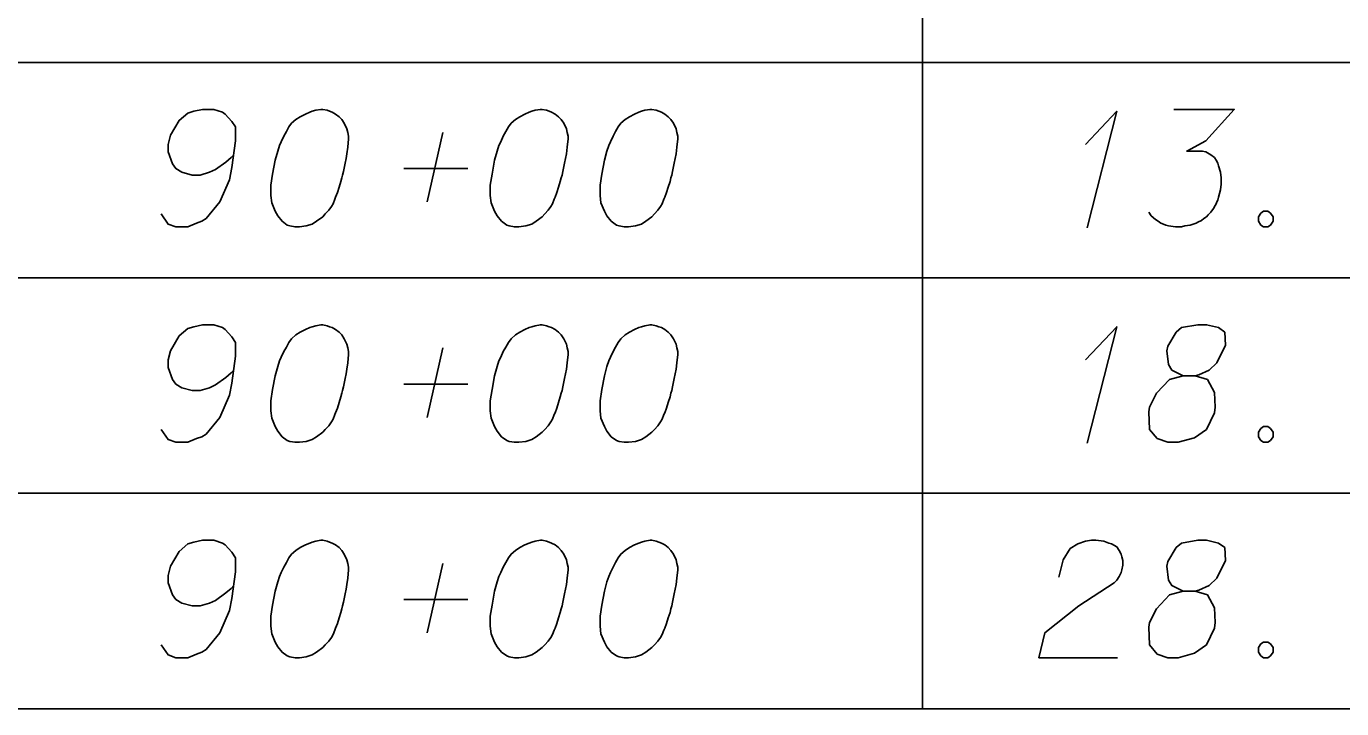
# Model space of a CAD drawing. Extents: x 2074207 to 2076812, y 516372 to 523312.
# Drawn here: x 2076345.6 to 2076399.3, y 519619.2 to 519647.1 of the extents above; entities that cross this region are included whole.
import ezdxf

# ---------------------------------------------------------------- set-up
doc = ezdxf.new("R2010")
doc.units = 0
for name, color, linetype in [('Prop DirtTable_ Soil Test Results - Outline (Major)', 7, 'Continuous'), ('Prop DirtTable_ Soil Test Results - Outline (Minor)', 7, 'Continuous'), ('Prop DirtTable_ Soil Test Results - Tx (Sample Data)', 7, 'Continuous')]:
    doc.layers.add(name, color=color, linetype=linetype)

msp = doc.modelspace()

# ---------------------------------------------------------------- linework, layer by layer
at = {"layer": 'Prop DirtTable_ Soil Test Results - Outline (Major)'}
msp.add_line((2076260.609, 519619.21), (2076811.903, 519619.21), dxfattribs=at)
at = {"layer": 'Prop DirtTable_ Soil Test Results - Outline (Minor)'}
for p, q in [((2076382.2, 519654.41), (2076382.2, 519645.61)), ((2076260.609, 519645.61), (2076811.903, 519645.61)), ((2076260.609, 519645.61), (2076811.903, 519645.61)), ((2076382.2, 519645.61), (2076382.2, 519636.81)), ((2076260.609, 519636.81), (2076811.903, 519636.81)), ((2076260.609, 519636.81), (2076811.903, 519636.81)), ((2076382.2, 519636.81), (2076382.2, 519628.01)), ((2076260.609, 519628.01), (2076811.903, 519628.01)), ((2076260.609, 519628.01), (2076811.903, 519628.01)), ((2076382.2, 519628.01), (2076382.2, 519619.21)), ((2076260.609, 519619.21), (2076811.903, 519619.21))]:
    msp.add_line(p, q, dxfattribs=at)
at = {"layer": 'Prop DirtTable_ Soil Test Results - Tx (Sample Data)'}
for points in [[(2076351.116, 519639.42), (2076351.398, 519639.004), (2076351.715, 519638.891), (2076352.209, 519638.891), (2076352.562, 519639.042), (2076352.774, 519639.118), (2076352.95, 519639.231), (2076353.514, 519639.911), (2076353.902, 519640.818), (2076354.008, 519641.31), (2076354.149, 519642.406), (2076354.149, 519642.973), (2076354.008, 519643.2), (2076353.726, 519643.502), (2076353.62, 519643.578), (2076353.267, 519643.691), (2076352.809, 519643.691), (2076352.456, 519643.615), (2076352.209, 519643.54), (2076351.856, 519643.237), (2076351.504, 519642.633), (2076351.398, 519642.255), (2076351.398, 519641.952), (2076351.574, 519641.461), (2076351.715, 519641.272), (2076351.962, 519641.121), (2076352.386, 519641.007), (2076352.703, 519641.007), (2076353.091, 519641.121), (2076353.338, 519641.234), (2076353.761, 519641.537), (2076353.973, 519641.726), (2076354.079, 519641.839)], [(2076357.712, 519643.691), (2076357.642, 519643.691), (2076357.43, 519643.653), (2076357.289, 519643.615), (2076357.183, 519643.578), (2076357.007, 519643.502), (2076356.795, 519643.389), (2076356.619, 519643.275), (2076356.442, 519643.124), (2076356.336, 519642.973), (2076356.231, 519642.784), (2076356.125, 519642.595), (2076356.019, 519642.368), (2076355.948, 519642.217), (2076355.878, 519641.99), (2076355.772, 519641.612), (2076355.666, 519641.045), (2076355.596, 519640.592), (2076355.596, 519640.176), (2076355.631, 519639.874), (2076355.772, 519639.533), (2076355.878, 519639.344), (2076356.054, 519639.118), (2076356.266, 519638.967), (2076356.372, 519638.929), (2076356.583, 519638.891), (2076356.76, 519638.891), (2076357.042, 519638.929), (2076357.289, 519639.004), (2076357.465, 519639.118), (2076357.712, 519639.307), (2076357.818, 519639.42), (2076357.959, 519639.571), (2076358.065, 519639.722), (2076358.135, 519639.836), (2076358.206, 519640.025), (2076358.241, 519640.1), (2076358.312, 519640.289), (2076358.382, 519640.516), (2076358.453, 519640.743), (2076358.488, 519640.894), (2076358.523, 519641.007), (2076358.559, 519641.159), (2076358.629, 519641.499), (2076358.665, 519641.688), (2076358.7, 519641.877), (2076358.735, 519642.141), (2076358.77, 519642.481), (2076358.77, 519642.595), (2076358.735, 519642.746), (2076358.7, 519642.897), (2076358.594, 519643.124), (2076358.488, 519643.275), (2076358.382, 519643.389), (2076358.241, 519643.502), (2076358.1, 519643.578), (2076357.994, 519643.615), (2076357.889, 519643.653), (2076357.712, 519643.691)], [(2076366.672, 519643.691), (2076366.602, 519643.691), (2076366.39, 519643.653), (2076366.249, 519643.615), (2076366.143, 519643.578), (2076365.967, 519643.502), (2076365.755, 519643.389), (2076365.579, 519643.275), (2076365.402, 519643.124), (2076365.296, 519642.973), (2076365.191, 519642.784), (2076365.085, 519642.595), (2076364.979, 519642.368), (2076364.908, 519642.217), (2076364.838, 519641.99), (2076364.732, 519641.612), (2076364.626, 519641.045), (2076364.556, 519640.592), (2076364.556, 519640.176), (2076364.591, 519639.874), (2076364.732, 519639.533), (2076364.838, 519639.344), (2076365.014, 519639.118), (2076365.226, 519638.967), (2076365.332, 519638.929), (2076365.543, 519638.891), (2076365.72, 519638.891), (2076366.002, 519638.929), (2076366.249, 519639.004), (2076366.425, 519639.118), (2076366.672, 519639.307), (2076366.778, 519639.42), (2076366.919, 519639.571), (2076367.025, 519639.722), (2076367.095, 519639.836), (2076367.166, 519640.025), (2076367.201, 519640.1), (2076367.272, 519640.289), (2076367.342, 519640.516), (2076367.413, 519640.743), (2076367.448, 519640.894), (2076367.483, 519641.007), (2076367.519, 519641.159), (2076367.589, 519641.499), (2076367.625, 519641.688), (2076367.66, 519641.877), (2076367.695, 519642.141), (2076367.73, 519642.481), (2076367.73, 519642.595), (2076367.695, 519642.746), (2076367.66, 519642.897), (2076367.554, 519643.124), (2076367.448, 519643.275), (2076367.342, 519643.389), (2076367.201, 519643.502), (2076367.06, 519643.578), (2076366.954, 519643.615), (2076366.849, 519643.653), (2076366.672, 519643.691)], [(2076371.152, 519643.691), (2076371.082, 519643.691), (2076370.87, 519643.653), (2076370.729, 519643.615), (2076370.623, 519643.578), (2076370.447, 519643.502), (2076370.235, 519643.389), (2076370.059, 519643.275), (2076369.882, 519643.124), (2076369.776, 519642.973), (2076369.671, 519642.784), (2076369.565, 519642.595), (2076369.459, 519642.368), (2076369.388, 519642.217), (2076369.318, 519641.99), (2076369.212, 519641.612), (2076369.106, 519641.045), (2076369.036, 519640.592), (2076369.036, 519640.176), (2076369.071, 519639.874), (2076369.212, 519639.533), (2076369.318, 519639.344), (2076369.494, 519639.118), (2076369.706, 519638.967), (2076369.812, 519638.929), (2076370.023, 519638.891), (2076370.2, 519638.891), (2076370.482, 519638.929), (2076370.729, 519639.004), (2076370.905, 519639.118), (2076371.152, 519639.307), (2076371.258, 519639.42), (2076371.399, 519639.571), (2076371.505, 519639.722), (2076371.575, 519639.836), (2076371.646, 519640.025), (2076371.681, 519640.1), (2076371.752, 519640.289), (2076371.822, 519640.516), (2076371.893, 519640.743), (2076371.928, 519640.894), (2076371.963, 519641.007), (2076371.999, 519641.159), (2076372.069, 519641.499), (2076372.105, 519641.688), (2076372.14, 519641.877), (2076372.175, 519642.141), (2076372.21, 519642.481), (2076372.21, 519642.595), (2076372.175, 519642.746), (2076372.14, 519642.897), (2076372.034, 519643.124), (2076371.928, 519643.275), (2076371.822, 519643.389), (2076371.681, 519643.502), (2076371.54, 519643.578), (2076371.434, 519643.615), (2076371.329, 519643.653), (2076371.152, 519643.691)], [(2076388.86, 519642.255), (2076390.13, 519643.615), (2076388.931, 519638.853)], [(2076392.459, 519643.691), (2076394.928, 519643.691), (2076393.764, 519642.406), (2076392.988, 519641.99), (2076393.623, 519641.99), (2076393.764, 519641.952), (2076393.834, 519641.915), (2076393.905, 519641.877), (2076393.975, 519641.839), (2076394.117, 519641.726), (2076394.187, 519641.612), (2076394.258, 519641.499), (2076394.293, 519641.385), (2076394.363, 519641.121), (2076394.399, 519640.894), (2076394.399, 519640.781), (2076394.399, 519640.63), (2076394.363, 519640.403), (2076394.328, 519640.252), (2076394.293, 519640.1), (2076394.258, 519639.987), (2076394.222, 519639.911), (2076394.187, 519639.836), (2076394.152, 519639.76), (2076394.081, 519639.647), (2076393.975, 519639.496), (2076393.87, 519639.382), (2076393.799, 519639.307), (2076393.693, 519639.231), (2076393.587, 519639.155), (2076393.446, 519639.08), (2076393.376, 519639.042), (2076393.129, 519638.967), (2076392.917, 519638.929), (2076392.776, 519638.891), (2076392.529, 519638.891), (2076392.247, 519638.929), (2076392.141, 519638.967), (2076392.035, 519639.004), (2076391.929, 519639.042), (2076391.824, 519639.118), (2076391.718, 519639.193), (2076391.541, 519639.344), (2076391.436, 519639.496)], [(2076361.98, 519639.911), (2076362.615, 519642.746)], [(2076361.028, 519641.272), (2076363.638, 519641.272)], [(2076396.127, 519639.533), (2076396.304, 519639.533), (2076396.409, 519639.458), (2076396.515, 519639.307), (2076396.515, 519639.118), (2076396.409, 519638.967), (2076396.304, 519638.891), (2076396.127, 519638.891), (2076396.021, 519638.967), (2076395.916, 519639.118), (2076395.916, 519639.307), (2076396.021, 519639.458), (2076396.127, 519639.533)], [(2076351.116, 519630.62), (2076351.398, 519630.204), (2076351.715, 519630.091), (2076352.209, 519630.091), (2076352.562, 519630.242), (2076352.774, 519630.318), (2076352.95, 519630.431), (2076353.514, 519631.111), (2076353.902, 519632.018), (2076354.008, 519632.51), (2076354.149, 519633.606), (2076354.149, 519634.173), (2076354.008, 519634.4), (2076353.726, 519634.702), (2076353.62, 519634.778), (2076353.267, 519634.891), (2076352.809, 519634.891), (2076352.456, 519634.815), (2076352.209, 519634.74), (2076351.856, 519634.437), (2076351.504, 519633.833), (2076351.398, 519633.455), (2076351.398, 519633.152), (2076351.574, 519632.661), (2076351.715, 519632.472), (2076351.962, 519632.321), (2076352.386, 519632.207), (2076352.703, 519632.207), (2076353.091, 519632.321), (2076353.338, 519632.434), (2076353.761, 519632.737), (2076353.973, 519632.926), (2076354.079, 519633.039)], [(2076357.712, 519634.891), (2076357.642, 519634.891), (2076357.43, 519634.853), (2076357.289, 519634.815), (2076357.183, 519634.778), (2076357.007, 519634.702), (2076356.795, 519634.589), (2076356.619, 519634.475), (2076356.442, 519634.324), (2076356.336, 519634.173), (2076356.231, 519633.984), (2076356.125, 519633.795), (2076356.019, 519633.568), (2076355.948, 519633.417), (2076355.878, 519633.19), (2076355.772, 519632.812), (2076355.666, 519632.245), (2076355.596, 519631.792), (2076355.596, 519631.376), (2076355.631, 519631.074), (2076355.772, 519630.733), (2076355.878, 519630.544), (2076356.054, 519630.318), (2076356.266, 519630.167), (2076356.372, 519630.129), (2076356.583, 519630.091), (2076356.76, 519630.091), (2076357.042, 519630.129), (2076357.289, 519630.204), (2076357.465, 519630.318), (2076357.712, 519630.507), (2076357.818, 519630.62), (2076357.959, 519630.771), (2076358.065, 519630.922), (2076358.135, 519631.036), (2076358.206, 519631.225), (2076358.241, 519631.3), (2076358.312, 519631.489), (2076358.382, 519631.716), (2076358.453, 519631.943), (2076358.488, 519632.094), (2076358.523, 519632.207), (2076358.559, 519632.359), (2076358.629, 519632.699), (2076358.665, 519632.888), (2076358.7, 519633.077), (2076358.735, 519633.341), (2076358.77, 519633.681), (2076358.77, 519633.795), (2076358.735, 519633.946), (2076358.7, 519634.097), (2076358.594, 519634.324), (2076358.488, 519634.475), (2076358.382, 519634.589), (2076358.241, 519634.702), (2076358.1, 519634.778), (2076357.994, 519634.815), (2076357.889, 519634.853), (2076357.712, 519634.891)], [(2076366.672, 519634.891), (2076366.602, 519634.891), (2076366.39, 519634.853), (2076366.249, 519634.815), (2076366.143, 519634.778), (2076365.967, 519634.702), (2076365.755, 519634.589), (2076365.579, 519634.475), (2076365.402, 519634.324), (2076365.296, 519634.173), (2076365.191, 519633.984), (2076365.085, 519633.795), (2076364.979, 519633.568), (2076364.908, 519633.417), (2076364.838, 519633.19), (2076364.732, 519632.812), (2076364.626, 519632.245), (2076364.556, 519631.792), (2076364.556, 519631.376), (2076364.591, 519631.074), (2076364.732, 519630.733), (2076364.838, 519630.544), (2076365.014, 519630.318), (2076365.226, 519630.167), (2076365.332, 519630.129), (2076365.543, 519630.091), (2076365.72, 519630.091), (2076366.002, 519630.129), (2076366.249, 519630.204), (2076366.425, 519630.318), (2076366.672, 519630.507), (2076366.778, 519630.62), (2076366.919, 519630.771), (2076367.025, 519630.922), (2076367.095, 519631.036), (2076367.166, 519631.225), (2076367.201, 519631.3), (2076367.272, 519631.489), (2076367.342, 519631.716), (2076367.413, 519631.943), (2076367.448, 519632.094), (2076367.483, 519632.207), (2076367.519, 519632.359), (2076367.589, 519632.699), (2076367.625, 519632.888), (2076367.66, 519633.077), (2076367.695, 519633.341), (2076367.73, 519633.681), (2076367.73, 519633.795), (2076367.695, 519633.946), (2076367.66, 519634.097), (2076367.554, 519634.324), (2076367.448, 519634.475), (2076367.342, 519634.589), (2076367.201, 519634.702), (2076367.06, 519634.778), (2076366.954, 519634.815), (2076366.849, 519634.853), (2076366.672, 519634.891)], [(2076371.152, 519634.891), (2076371.082, 519634.891), (2076370.87, 519634.853), (2076370.729, 519634.815), (2076370.623, 519634.778), (2076370.447, 519634.702), (2076370.235, 519634.589), (2076370.059, 519634.475), (2076369.882, 519634.324), (2076369.776, 519634.173), (2076369.671, 519633.984), (2076369.565, 519633.795), (2076369.459, 519633.568), (2076369.388, 519633.417), (2076369.318, 519633.19), (2076369.212, 519632.812), (2076369.106, 519632.245), (2076369.036, 519631.792), (2076369.036, 519631.376), (2076369.071, 519631.074), (2076369.212, 519630.733), (2076369.318, 519630.544), (2076369.494, 519630.318), (2076369.706, 519630.167), (2076369.812, 519630.129), (2076370.023, 519630.091), (2076370.2, 519630.091), (2076370.482, 519630.129), (2076370.729, 519630.204), (2076370.905, 519630.318), (2076371.152, 519630.507), (2076371.258, 519630.62), (2076371.399, 519630.771), (2076371.505, 519630.922), (2076371.575, 519631.036), (2076371.646, 519631.225), (2076371.681, 519631.3), (2076371.752, 519631.489), (2076371.822, 519631.716), (2076371.893, 519631.943), (2076371.928, 519632.094), (2076371.963, 519632.207), (2076371.999, 519632.359), (2076372.069, 519632.699), (2076372.105, 519632.888), (2076372.14, 519633.077), (2076372.175, 519633.341), (2076372.21, 519633.681), (2076372.21, 519633.795), (2076372.175, 519633.946), (2076372.14, 519634.097), (2076372.034, 519634.324), (2076371.928, 519634.475), (2076371.822, 519634.589), (2076371.681, 519634.702), (2076371.54, 519634.778), (2076371.434, 519634.815), (2076371.329, 519634.853), (2076371.152, 519634.891)], [(2076388.86, 519633.455), (2076390.13, 519634.815), (2076388.931, 519630.053)], [(2076392.847, 519632.812), (2076393.34, 519632.812), (2076393.482, 519632.85), (2076393.905, 519633.039), (2076394.222, 519633.341), (2076394.575, 519634.059), (2076394.54, 519634.589), (2076394.293, 519634.778), (2076393.799, 519634.891), (2076393.446, 519634.891), (2076392.776, 519634.778), (2076392.564, 519634.589), (2076392.212, 519634.022), (2076392.176, 519633.833), (2076392.247, 519633.266), (2076392.388, 519633.039), (2076392.847, 519632.812), (2076392.282, 519632.661), (2076391.753, 519632.094), (2076391.471, 519631.527), (2076391.436, 519631.338), (2076391.471, 519630.62), (2076391.788, 519630.242), (2076392.212, 519630.091), (2076392.635, 519630.091), (2076393.305, 519630.28), (2076393.799, 519630.62), (2076394.117, 519631.3), (2076394.152, 519631.527), (2076394.117, 519632.132), (2076393.834, 519632.661), (2076393.34, 519632.812)], [(2076361.98, 519631.111), (2076362.615, 519633.946)], [(2076361.028, 519632.472), (2076363.638, 519632.472)], [(2076396.127, 519630.733), (2076396.304, 519630.733), (2076396.409, 519630.658), (2076396.515, 519630.507), (2076396.515, 519630.318), (2076396.409, 519630.167), (2076396.304, 519630.091), (2076396.127, 519630.091), (2076396.021, 519630.167), (2076395.916, 519630.318), (2076395.916, 519630.507), (2076396.021, 519630.658), (2076396.127, 519630.733)], [(2076351.116, 519621.82), (2076351.398, 519621.404), (2076351.715, 519621.291), (2076352.209, 519621.291), (2076352.562, 519621.442), (2076352.774, 519621.518), (2076352.95, 519621.631), (2076353.514, 519622.311), (2076353.902, 519623.218), (2076354.008, 519623.71), (2076354.149, 519624.806), (2076354.149, 519625.373), (2076354.008, 519625.6), (2076353.726, 519625.902), (2076353.62, 519625.978), (2076353.267, 519626.091), (2076352.809, 519626.091), (2076352.456, 519626.015), (2076352.209, 519625.94), (2076351.856, 519625.637), (2076351.504, 519625.033), (2076351.398, 519624.655), (2076351.398, 519624.352), (2076351.574, 519623.861), (2076351.715, 519623.672), (2076351.962, 519623.521), (2076352.386, 519623.407), (2076352.703, 519623.407), (2076353.091, 519623.521), (2076353.338, 519623.634), (2076353.761, 519623.937), (2076353.973, 519624.126), (2076354.079, 519624.239)], [(2076357.712, 519626.091), (2076357.642, 519626.091), (2076357.43, 519626.053), (2076357.289, 519626.015), (2076357.183, 519625.978), (2076357.007, 519625.902), (2076356.795, 519625.789), (2076356.619, 519625.675), (2076356.442, 519625.524), (2076356.336, 519625.373), (2076356.231, 519625.184), (2076356.125, 519624.995), (2076356.019, 519624.768), (2076355.948, 519624.617), (2076355.878, 519624.39), (2076355.772, 519624.012), (2076355.666, 519623.445), (2076355.596, 519622.992), (2076355.596, 519622.576), (2076355.631, 519622.274), (2076355.772, 519621.933), (2076355.878, 519621.744), (2076356.054, 519621.518), (2076356.266, 519621.367), (2076356.372, 519621.329), (2076356.583, 519621.291), (2076356.76, 519621.291), (2076357.042, 519621.329), (2076357.289, 519621.404), (2076357.465, 519621.518), (2076357.712, 519621.707), (2076357.818, 519621.82), (2076357.959, 519621.971), (2076358.065, 519622.122), (2076358.135, 519622.236), (2076358.206, 519622.425), (2076358.241, 519622.5), (2076358.312, 519622.689), (2076358.382, 519622.916), (2076358.453, 519623.143), (2076358.488, 519623.294), (2076358.523, 519623.407), (2076358.559, 519623.559), (2076358.629, 519623.899), (2076358.665, 519624.088), (2076358.7, 519624.277), (2076358.735, 519624.541), (2076358.77, 519624.881), (2076358.77, 519624.995), (2076358.735, 519625.146), (2076358.7, 519625.297), (2076358.594, 519625.524), (2076358.488, 519625.675), (2076358.382, 519625.789), (2076358.241, 519625.902), (2076358.1, 519625.978), (2076357.994, 519626.015), (2076357.889, 519626.053), (2076357.712, 519626.091)], [(2076366.672, 519626.091), (2076366.602, 519626.091), (2076366.39, 519626.053), (2076366.249, 519626.015), (2076366.143, 519625.978), (2076365.967, 519625.902), (2076365.755, 519625.789), (2076365.579, 519625.675), (2076365.402, 519625.524), (2076365.296, 519625.373), (2076365.191, 519625.184), (2076365.085, 519624.995), (2076364.979, 519624.768), (2076364.908, 519624.617), (2076364.838, 519624.39), (2076364.732, 519624.012), (2076364.626, 519623.445), (2076364.556, 519622.992), (2076364.556, 519622.576), (2076364.591, 519622.274), (2076364.732, 519621.933), (2076364.838, 519621.744), (2076365.014, 519621.518), (2076365.226, 519621.367), (2076365.332, 519621.329), (2076365.543, 519621.291), (2076365.72, 519621.291), (2076366.002, 519621.329), (2076366.249, 519621.404), (2076366.425, 519621.518), (2076366.672, 519621.707), (2076366.778, 519621.82), (2076366.919, 519621.971), (2076367.025, 519622.122), (2076367.095, 519622.236), (2076367.166, 519622.425), (2076367.201, 519622.5), (2076367.272, 519622.689), (2076367.342, 519622.916), (2076367.413, 519623.143), (2076367.448, 519623.294), (2076367.483, 519623.407), (2076367.519, 519623.559), (2076367.589, 519623.899), (2076367.625, 519624.088), (2076367.66, 519624.277), (2076367.695, 519624.541), (2076367.73, 519624.881), (2076367.73, 519624.995), (2076367.695, 519625.146), (2076367.66, 519625.297), (2076367.554, 519625.524), (2076367.448, 519625.675), (2076367.342, 519625.789), (2076367.201, 519625.902), (2076367.06, 519625.978), (2076366.954, 519626.015), (2076366.849, 519626.053), (2076366.672, 519626.091)], [(2076371.152, 519626.091), (2076371.082, 519626.091), (2076370.87, 519626.053), (2076370.729, 519626.015), (2076370.623, 519625.978), (2076370.447, 519625.902), (2076370.235, 519625.789), (2076370.059, 519625.675), (2076369.882, 519625.524), (2076369.776, 519625.373), (2076369.671, 519625.184), (2076369.565, 519624.995), (2076369.459, 519624.768), (2076369.388, 519624.617), (2076369.318, 519624.39), (2076369.212, 519624.012), (2076369.106, 519623.445), (2076369.036, 519622.992), (2076369.036, 519622.576), (2076369.071, 519622.274), (2076369.212, 519621.933), (2076369.318, 519621.744), (2076369.494, 519621.518), (2076369.706, 519621.367), (2076369.812, 519621.329), (2076370.023, 519621.291), (2076370.2, 519621.291), (2076370.482, 519621.329), (2076370.729, 519621.404), (2076370.905, 519621.518), (2076371.152, 519621.707), (2076371.258, 519621.82), (2076371.399, 519621.971), (2076371.505, 519622.122), (2076371.575, 519622.236), (2076371.646, 519622.425), (2076371.681, 519622.5), (2076371.752, 519622.689), (2076371.822, 519622.916), (2076371.893, 519623.143), (2076371.928, 519623.294), (2076371.963, 519623.407), (2076371.999, 519623.559), (2076372.069, 519623.899), (2076372.105, 519624.088), (2076372.14, 519624.277), (2076372.175, 519624.541), (2076372.21, 519624.881), (2076372.21, 519624.995), (2076372.175, 519625.146), (2076372.14, 519625.297), (2076372.034, 519625.524), (2076371.928, 519625.675), (2076371.822, 519625.789), (2076371.681, 519625.902), (2076371.54, 519625.978), (2076371.434, 519626.015), (2076371.329, 519626.053), (2076371.152, 519626.091)], [(2076387.767, 519624.579), (2076387.943, 519625.297), (2076388.226, 519625.751), (2076388.543, 519625.94), (2076388.86, 519626.053), (2076389.107, 519626.091), (2076389.284, 519626.091), (2076389.601, 519626.053), (2076389.813, 519625.978), (2076389.919, 519625.94), (2076390.13, 519625.826), (2076390.236, 519625.675), (2076390.307, 519625.524), (2076390.342, 519625.411), (2076390.377, 519625.259), (2076390.377, 519625.07), (2076390.342, 519624.881), (2076390.307, 519624.768), (2076390.236, 519624.617), (2076390.13, 519624.466), (2076390.025, 519624.352), (2076388.578, 519623.407), (2076387.203, 519622.311), (2076386.956, 519621.291), (2076390.166, 519621.291)], [(2076392.847, 519624.012), (2076393.34, 519624.012), (2076393.482, 519624.05), (2076393.905, 519624.239), (2076394.222, 519624.541), (2076394.575, 519625.259), (2076394.54, 519625.789), (2076394.293, 519625.978), (2076393.799, 519626.091), (2076393.446, 519626.091), (2076392.776, 519625.978), (2076392.564, 519625.789), (2076392.212, 519625.222), (2076392.176, 519625.033), (2076392.247, 519624.466), (2076392.388, 519624.239), (2076392.847, 519624.012), (2076392.282, 519623.861), (2076391.753, 519623.294), (2076391.471, 519622.727), (2076391.436, 519622.538), (2076391.471, 519621.82), (2076391.788, 519621.442), (2076392.212, 519621.291), (2076392.635, 519621.291), (2076393.305, 519621.48), (2076393.799, 519621.82), (2076394.117, 519622.5), (2076394.152, 519622.727), (2076394.117, 519623.332), (2076393.834, 519623.861), (2076393.34, 519624.012)], [(2076361.98, 519622.311), (2076362.615, 519625.146)], [(2076361.028, 519623.672), (2076363.638, 519623.672)], [(2076396.127, 519621.933), (2076396.304, 519621.933), (2076396.409, 519621.858), (2076396.515, 519621.707), (2076396.515, 519621.518), (2076396.409, 519621.367), (2076396.304, 519621.291), (2076396.127, 519621.291), (2076396.021, 519621.367), (2076395.916, 519621.518), (2076395.916, 519621.707), (2076396.021, 519621.858), (2076396.127, 519621.933)]]:
    msp.add_lwpolyline(points, dxfattribs=at)

doc.saveas('drawing.dxf')
